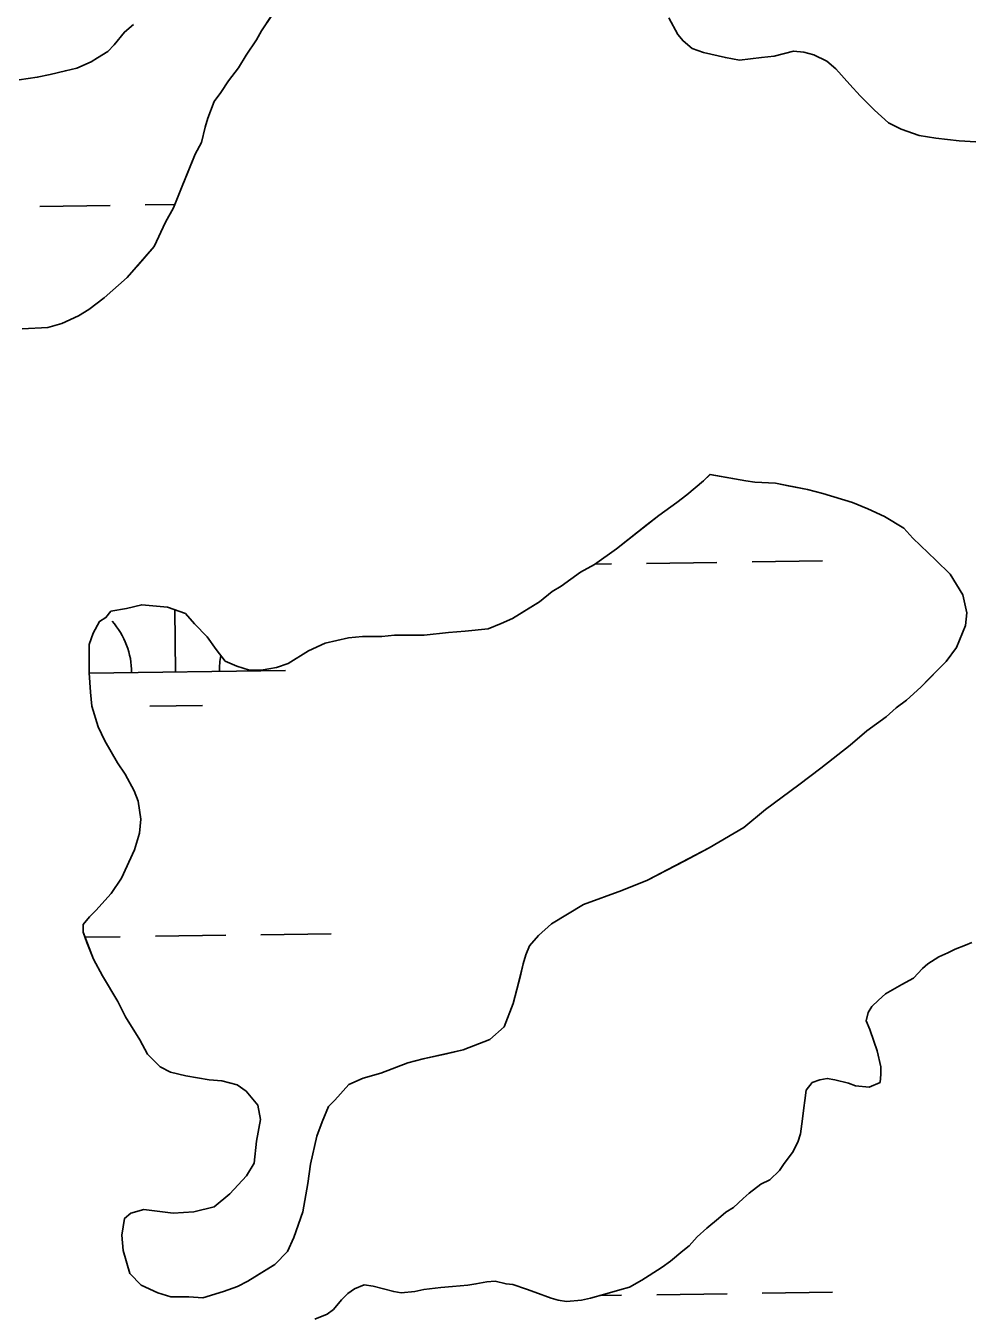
# Model space of a CAD drawing. Extents: x 3767014 to 3805179, y 361544 to 387384.
# Drawn here: x 3772702 to 3773131, y 379893 to 380479 of the extents above; entities that cross this region are included whole.
import ezdxf

# ---------------------------------------------------------------- set-up
doc = ezdxf.new("R2010")
doc.units = 0
doc.layers.add('V-TOPO-SHOR', color=7, linetype='Continuous')
doc.layers.add('V-WETL-SWMP', color=7, linetype='Continuous')

msp = doc.modelspace()

# ---------------------------------------------------------------- linework, layer by layer
at = {"layer": 'V-TOPO-SHOR'}
for points in [[(3772700.194, 380341.441), (3772711.874, 380342.039), (3772718.295, 380343.799), (3772725.882, 380347.313), (3772730.552, 380350.238), (3772737.552, 380355.501), (3772748.052, 380364.856), (3772752.717, 380370.12), (3772760.299, 380378.887), (3772765.54, 380389.989), (3772769.036, 380396.418), (3772773.111, 380406.349), (3772775.442, 380412.192), (3772778.934, 380420.955), (3772781.846, 380426.214), (3772783.591, 380433.225), (3772784.752, 380437.312), (3772787.664, 380444.908), (3772790.579, 380448.998), (3772794.077, 380454.26), (3772798.742, 380460.105), (3772802.238, 380465.947), (3772806.901, 380472.962), (3772809.232, 380477.052), (3772813.895, 380484.064)], [(3772750.831, 380479.901), (3772746.749, 380476.392), (3772742.084, 380470.547), (3772739.168, 380467.625), (3772734.5, 380464.698), (3772731.582, 380462.943), (3772725.161, 380460.014), (3772719.908, 380458.841), (3772712.902, 380457.082), (3772707.063, 380455.906), (3772698.89, 380454.729)], [(3772994.598, 380482.905), (3772998.694, 380475.317), (3773001.033, 380472.401), (3773005.125, 380468.903), (3773010.384, 380467.156), (3773020.313, 380464.831), (3773026.74, 380463.672), (3773036.664, 380464.852), (3773042.503, 380465.444), (3773051.26, 380467.791), (3773055.934, 380467.211), (3773060.605, 380466.05), (3773066.448, 380463.136), (3773070.54, 380459.638), (3773076.973, 380452.638), (3773081.651, 380447.389), (3773088.083, 380440.972), (3773094.512, 380435.139), (3773100.355, 380432.227), (3773108.535, 380429.319), (3773116.129, 380428.16), (3773126.641, 380427.005), (3773134.233, 380426.429)], [(3773013.278, 380275.25), (3773010.362, 380272.325), (3773002.778, 380265.893), (3772998.111, 380262.382), (3772989.943, 380256.533), (3772984.692, 380252.439), (3772975.941, 380245.421), (3772970.69, 380241.327), (3772960.772, 380234.308), (3772954.353, 380230.796), (3772945.6, 380224.361), (3772941.516, 380222.02), (3772935.682, 380217.343), (3772931.014, 380214.416), (3772923.428, 380209.737), (3772918.175, 380207.394), (3772912.338, 380205.051), (3772901.828, 380203.869), (3772894.238, 380203.277), (3772883.144, 380202.095), (3772869.713, 380202.079), (3772863.875, 380201.487), (3772855.115, 380201.479), (3772848.693, 380200.885), (3772838.182, 380198.536), (3772830.597, 380195.024), (3772821.26, 380189.175), (3772816.007, 380187.415), (3772809, 380186.24), (3772803.743, 380186.234), (3772797.902, 380187.977), (3772792.643, 380190.307), (3772788.549, 380195.556), (3772784.455, 380201.393), (3772778.608, 380207.226), (3772774.514, 380211.891), (3772766.336, 380214.801), (3772754.657, 380215.954), (3772747.651, 380214.195), (3772740.644, 380213.017), (3772738.312, 380210.097), (3772735.393, 380208.34), (3772732.481, 380203.081), (3772730.734, 380197.823), (3772730.744, 380190.231), (3772730.75, 380184.976), (3772731.344, 380176.217), (3772731.936, 380169.794), (3772734.869, 380160.456), (3772737.796, 380154.035), (3772743.647, 380144.115), (3772747.159, 380138.863), (3772751.255, 380131.278), (3772753.012, 380126.606), (3772754.19, 380118.433), (3772753.614, 380112.008), (3772751.288, 380104.414), (3772745.463, 380091.561), (3772740.8, 380084.546), (3772733.802, 380076.946), (3772730.886, 380074.024), (3772727.969, 380070.516), (3772727.973, 380067.013), (3772729.733, 380062.342), (3772732.661, 380054.754), (3772736.757, 380047.168), (3772743.78, 380035.499), (3772747.29, 380028.495), (3772753.729, 380017.99), (3772757.239, 380011.572), (3772763.086, 380005.739), (3772767.76, 380003.409), (3772774.77, 380001.666), (3772785.283, 379999.925), (3772791.123, 379999.35), (3772798.134, 379997.607), (3772802.226, 379994.69), (3772807.489, 379988.274), (3772808.665, 379981.851), (3772806.924, 379971.923), (3772805.769, 379961.994), (3772802.271, 379956.149), (3772794.689, 379947.965), (3772787.689, 379942.116), (3772778.348, 379939.769), (3772769.005, 379939.175), (3772755.572, 379940.91), (3772749.735, 379939.151), (3772746.819, 379936.812), (3772745.66, 379929.22), (3772746.252, 379922.212), (3772749.184, 379911.705), (3772754.448, 379906.454), (3772762.044, 379902.96), (3772767.885, 379901.216), (3772776.06, 379901.226), (3772782.485, 379900.65), (3772791.824, 379903.581), (3772798.244, 379905.924), (3772802.914, 379908.267), (3772810.5, 379912.947)], [(3772810.5, 379912.947), (3772815.167, 379915.871), (3772821, 379921.718), (3772823.912, 379928.147), (3772827.985, 379939.831), (3772830.306, 379952.68), (3772831.463, 379961.441), (3772834.367, 379974.292), (3772836.696, 379980.719), (3772839.608, 379987.729), (3772842.522, 379990.652), (3772848.938, 379997.668), (3772855.359, 380000.595), (3772863.53, 380002.942), (3772875.788, 380007.628), (3772882.794, 380009.389), (3772893.302, 380011.738), (3772900.89, 380013.497), (3772913.149, 380018.183), (3772919.566, 380024.032), (3772923.639, 380034.549), (3772925.384, 380040.973), (3772927.127, 380047.983), (3772928.29, 380052.657), (3772929.454, 380056.745), (3772931.2, 380060.835), (3772935.282, 380065.512), (3772941.115, 380070.776), (3772955.705, 380079.551), (3772973.215, 380085.996), (3772984.889, 380090.682), (3773001.813, 380099.462), (3773012.901, 380105.315), (3773028.657, 380114.679), (3773038.573, 380122.864), (3773053.743, 380133.979), (3773063.661, 380141.581), (3773077.08, 380152.11), (3773084.663, 380158.543), (3773093.414, 380164.978), (3773098.082, 380169.069), (3773102.749, 380172.58), (3773109.166, 380178.427), (3773113.249, 380182.521), (3773120.831, 380190.121), (3773125.494, 380196.549), (3773129.57, 380206.482), (3773130.147, 380212.321), (3773128.384, 380220.497), (3773122.535, 380229.832), (3773116.102, 380236.248), (3773105.58, 380246.162), (3773101.488, 380250.83), (3773092.72, 380256.075), (3773085.124, 380259.568), (3773078.114, 380262.481), (3773064.679, 380266.55), (3773057.669, 380268.295), (3773048.907, 380270.036), (3773043.066, 380271.197), (3773033.721, 380271.77), (3773029.634, 380272.348), (3773013.278, 380275.25)], [(3773132.386, 380062.35), (3773129.58, 380061.099), (3773124.904, 380059.223), (3773121.474, 380057.658), (3773117.421, 380055.782), (3773112.434, 380052.657), (3773109.942, 380050.47), (3773105.893, 380046.099), (3773100.595, 380043.285), (3773093.113, 380038.909), (3773089.996, 380036.099), (3773086.881, 380033.287), (3773085.325, 380030.477), (3773084.395, 380026.733), (3773085.958, 380022.68), (3773087.836, 380017.38), (3773089.4, 380013.016), (3773090.969, 380005.844), (3773090.973, 380002.411), (3773090.666, 379998.67), (3773085.677, 379996.478), (3773079.439, 379997.097), (3773076.318, 379998.34), (3773070.077, 379999.89), (3773066.647, 380000.511), (3773063.217, 379999.882), (3773059.786, 379998.631), (3773056.983, 379995.196), (3773056.364, 379990.517), (3773056.059, 379987.086), (3773055.44, 379982.093), (3773054.513, 379975.23), (3773053.269, 379971.487), (3773050.779, 379966.805), (3773047.044, 379961.81), (3773044.862, 379958.689), (3773040.5, 379954.316), (3773036.449, 379952.438), (3773031.151, 379948.379), (3773028.347, 379945.878), (3773023.985, 379941.819), (3773020.557, 379939.632), (3773017.128, 379936.82), (3773011.83, 379932.448), (3773007.47, 379928.386), (3773003.73, 379924.327), (3773000.927, 379922.14), (3772995.317, 379917.454), (3772991.578, 379914.642), (3772985.657, 379910.892), (3772982.228, 379908.705), (3772976.617, 379905.58), (3772972.253, 379904.326), (3772965.392, 379902.446), (3772958.844, 379900.566), (3772954.789, 379899.626), (3772947.929, 379898.994), (3772944.185, 379899.612), (3772941.066, 379900.546), (3772933.576, 379903.343), (3772929.83, 379904.587), (3772923.59, 379906.764), (3772920.471, 379907.071), (3772915.478, 379908.312), (3772911.736, 379907.997), (3772906.745, 379907.054), (3772903.004, 379906.426), (3772896.143, 379905.795), (3772890.841, 379905.475), (3772883.044, 379904.529), (3772878.991, 379903.589), (3772872.753, 379902.958), (3772869.32, 379903.579), (3772864.64, 379904.82), (3772859.961, 379906.061), (3772855.904, 379906.682), (3772851.539, 379904.804), (3772848.422, 379902.616), (3772845.619, 379899.807), (3772841.881, 379895.434), (3772839.077, 379893.249)], [(3772839.077, 379893.249), (3772833.466, 379891.058)]]:
    msp.add_lwpolyline(points, dxfattribs=at)
at = {"layer": 'V-WETL-SWMP'}
for p, q in [((3772998.695, 380475.318), (3772994.598, 380482.904)), ((3773001.034, 380472.401), (3772998.695, 380475.318)), ((3773005.126, 380468.902), (3773001.034, 380472.401)), ((3773010.384, 380467.156), (3773005.126, 380468.902)), ((3773020.314, 380464.832), (3773010.384, 380467.156)), ((3773051.26, 380467.79), (3773042.504, 380465.443)), ((3773055.933, 380467.211), (3773051.26, 380467.79)), ((3773060.606, 380466.049), (3773055.933, 380467.211)), ((3773026.739, 380463.672), (3773020.314, 380464.832)), ((3773036.665, 380464.852), (3773026.739, 380463.672)), ((3773042.504, 380465.443), (3773036.665, 380464.852)), ((3773066.449, 380463.136), (3773060.606, 380466.049)), ((3773070.541, 380459.638), (3773066.449, 380463.136)), ((3773076.973, 380452.638), (3773070.541, 380459.638)), ((3773081.651, 380447.388), (3773076.973, 380452.638)), ((3773088.083, 380440.972), (3773081.651, 380447.388)), ((3773094.513, 380435.14), (3773088.083, 380440.972)), ((3773100.356, 380432.228), (3773094.513, 380435.14)), ((3773108.535, 380429.318), (3773100.356, 380432.228)), ((3773116.128, 380428.159), (3773108.535, 380429.318)), ((3773126.641, 380427.004), (3773116.128, 380428.159)), ((3773134.233, 380426.429), (3773126.641, 380427.004)), ((3772708.261, 380397.121), (3772740.258, 380397.565)), ((3772756.256, 380397.788), (3772769.675, 380397.974)), ((3772960.96, 380234.441), (3772968.452, 380234.545)), ((3772984.45, 380234.768), (3773016.447, 380235.212)), ((3773032.446, 380235.434), (3773064.443, 380235.879)), ((3772770.052, 380185.355), (3772769.659, 380213.619)), ((3772730.762, 380184.809), (3772820.047, 380186.049)), ((3772758.268, 380169.759), (3772782.265, 380170.092)), ((3772728.858, 380064.7), (3772744.878, 380064.923)), ((3772760.877, 380065.145), (3772792.874, 380065.589)), ((3772808.872, 380065.812), (3772840.869, 380066.256)), ((3773129.58, 380061.099), (3773132.386, 380062.35)), ((3773117.422, 380055.782), (3773121.475, 380057.658)), ((3773121.475, 380057.658), (3773124.904, 380059.222)), ((3773124.904, 380059.222), (3773129.58, 380061.099)), ((3773105.893, 380046.099), (3773109.942, 380050.47)), ((3773109.942, 380050.47), (3773112.435, 380052.657)), ((3773112.435, 380052.657), (3773117.422, 380055.782)), ((3773100.594, 380043.285), (3773105.893, 380046.099)), ((3773089.997, 380036.098), (3773093.113, 380038.909)), ((3773093.113, 380038.909), (3773100.594, 380043.285)), ((3773085.325, 380030.478), (3773086.881, 380033.287)), ((3773086.881, 380033.287), (3773089.997, 380036.098)), ((3773084.394, 380026.734), (3773085.325, 380030.478)), ((3773085.958, 380022.681), (3773084.394, 380026.734)), ((3773087.836, 380017.38), (3773085.958, 380022.681)), ((3773089.401, 380013.015), (3773087.836, 380017.38)), ((3773090.969, 380005.843), (3773089.401, 380013.015)), ((3773090.974, 380002.412), (3773090.969, 380005.843)), ((3773056.983, 379995.197), (3773059.787, 379998.631)), ((3773059.787, 379998.631), (3773063.216, 379999.883)), ((3773063.216, 379999.883), (3773066.646, 380000.511)), ((3773066.646, 380000.511), (3773070.078, 379999.891)), ((3773070.078, 379999.891), (3773076.318, 379998.339)), ((3773076.318, 379998.339), (3773079.439, 379997.096)), ((3773085.678, 379996.479), (3773090.666, 379998.669)), ((3773090.666, 379998.669), (3773090.974, 380002.412)), ((3773056.365, 379990.517), (3773056.983, 379995.197)), ((3773079.439, 379997.096), (3773085.678, 379996.479)), ((3773055.44, 379982.094), (3773056.058, 379987.086)), ((3773056.058, 379987.086), (3773056.365, 379990.517)), ((3773054.512, 379975.231), (3773055.44, 379982.094)), ((3773053.269, 379971.487), (3773054.512, 379975.231)), ((3773050.779, 379966.805), (3773053.269, 379971.487)), ((3773047.043, 379961.81), (3773050.779, 379966.805)), ((3773040.501, 379954.316), (3773044.863, 379958.688)), ((3773044.863, 379958.688), (3773047.043, 379961.81)), ((3773031.151, 379948.378), (3773036.449, 379952.439)), ((3773036.449, 379952.439), (3773040.501, 379954.316)), ((3773023.985, 379941.819), (3773028.347, 379945.879)), ((3773028.347, 379945.879), (3773031.151, 379948.378)), ((3773017.129, 379936.82), (3773020.556, 379939.631)), ((3773020.556, 379939.631), (3773023.985, 379941.819)), ((3773011.831, 379932.447), (3773017.129, 379936.82)), ((3773003.731, 379924.327), (3773007.47, 379928.387)), ((3773007.47, 379928.387), (3773011.831, 379932.447)), ((3772995.318, 379917.455), (3773000.927, 379922.14)), ((3773000.927, 379922.14), (3773003.731, 379924.327)), ((3772991.578, 379914.643), (3772995.318, 379917.455)), ((3772982.228, 379908.705), (3772985.657, 379910.893)), ((3772985.657, 379910.893), (3772991.578, 379914.643)), ((3772848.423, 379902.617), (3772851.54, 379904.804)), ((3772851.54, 379904.804), (3772855.904, 379906.681)), ((3772855.904, 379906.681), (3772859.96, 379906.062)), ((3772859.96, 379906.062), (3772864.64, 379904.82)), ((3772864.64, 379904.82), (3772869.32, 379903.578)), ((3772878.99, 379903.589), (3772883.044, 379904.53)), ((3772883.044, 379904.53), (3772890.84, 379905.475)), ((3772890.84, 379905.475), (3772896.143, 379905.794)), ((3772896.143, 379905.794), (3772903.004, 379906.426)), ((3772903.004, 379906.426), (3772906.746, 379907.054)), ((3772906.746, 379907.054), (3772911.736, 379907.996)), ((3772911.736, 379907.996), (3772915.478, 379908.312)), ((3772915.478, 379908.312), (3772920.471, 379907.071)), ((3772920.471, 379907.071), (3772923.59, 379906.763)), ((3772923.59, 379906.763), (3772929.831, 379904.587)), ((3772929.831, 379904.587), (3772933.576, 379903.344)), ((3772965.392, 379902.446), (3772972.252, 379904.326)), ((3772972.252, 379904.326), (3772976.617, 379905.579)), ((3772976.617, 379905.579), (3772982.228, 379908.705)), ((3772841.882, 379895.435), (3772845.619, 379899.806)), ((3772845.619, 379899.806), (3772848.423, 379902.617)), ((3772869.32, 379903.578), (3772872.752, 379902.958)), ((3772872.752, 379902.958), (3772878.99, 379903.589)), ((3772933.576, 379903.344), (3772941.065, 379900.545)), ((3772941.065, 379900.545), (3772944.185, 379899.613)), ((3772944.185, 379899.613), (3772947.929, 379898.994)), ((3772947.929, 379898.994), (3772954.79, 379899.626)), ((3772954.79, 379899.626), (3772958.844, 379900.567)), ((3772958.844, 379900.567), (3772965.392, 379902.446)), ((3772963.011, 379901.763), (3772973.073, 379901.902)), ((3772989.071, 379902.125), (3773021.068, 379902.569)), ((3773037.067, 379902.791), (3773069.064, 379903.236)), ((3772839.077, 379893.248), (3772841.882, 379895.435))]:
    msp.add_line(p, q, dxfattribs=at)
for points in [[(3772823.221, 380498.092), (3772809.232, 380477.052), (3772806.901, 380472.961), (3772802.238, 380465.948), (3772798.741, 380460.104), (3772794.076, 380454.259), (3772790.579, 380448.999), (3772787.664, 380444.908), (3772784.753, 380437.313), (3772783.59, 380433.224), (3772781.847, 380426.214), (3772778.934, 380420.955), (3772773.112, 380406.349), (3772769.036, 380396.417), (3772765.54, 380389.989), (3772760.298, 380378.887), (3772748.052, 380364.857), (3772737.552, 380355.501), (3772730.551, 380350.237)], [(3772698.89, 380454.728), (3772707.064, 380455.906), (3772712.902, 380457.081), (3772719.908, 380458.841), (3772725.162, 380460.015), (3772731.582, 380462.943), (3772734.5, 380464.698), (3772739.168, 380467.624), (3772742.084, 380470.547), (3772746.749, 380476.392), (3772750.832, 380479.901)], [(3772730.551, 380350.237), (3772725.882, 380347.312), (3772718.295, 380343.799), (3772711.874, 380342.039), (3772700.195, 380341.441)], [(3772753.614, 380112.009), (3772754.19, 380118.433), (3772753.012, 380126.607), (3772751.255, 380131.277), (3772747.158, 380138.863), (3772743.647, 380144.114), (3772737.796, 380154.035), (3772734.868, 380160.455), (3772731.937, 380169.795), (3772731.345, 380176.217), (3772730.751, 380184.976), (3772730.735, 380197.823), (3772732.481, 380203.081), (3772735.394, 380208.34), (3772738.312, 380210.096), (3772740.644, 380213.018), (3772747.65, 380214.195), (3772754.656, 380215.955), (3772766.336, 380214.801), (3772774.515, 380211.891), (3772778.609, 380207.225), (3772784.455, 380201.392), (3772788.55, 380195.557), (3772792.644, 380190.307), (3772797.903, 380187.977), (3772803.744, 380186.233), (3772809, 380186.239), (3772816.006, 380187.415), (3772821.26, 380189.174), (3772830.596, 380195.024), (3772838.183, 380198.537), (3772848.692, 380200.886), (3772855.115, 380201.478), (3772863.874, 380201.488), (3772869.713, 380202.079), (3772883.144, 380202.096), (3772894.238, 380203.277), (3772901.829, 380203.87), (3772912.338, 380205.051), (3772918.175, 380207.394), (3772923.428, 380209.736), (3772935.682, 380217.342), (3772941.516, 380222.021), (3772945.601, 380224.362), (3772954.353, 380230.796), (3772960.772, 380234.308), (3772970.691, 380241.327), (3772989.943, 380256.534), (3772998.111, 380262.383), (3773002.779, 380265.892), (3773010.362, 380272.325), (3773013.279, 380275.249), (3773029.633, 380272.349), (3773033.722, 380271.77), (3773043.066, 380271.197), (3773057.668, 380268.295), (3773064.678, 380266.551), (3773078.114, 380262.48), (3773085.125, 380259.569), (3773092.721, 380256.074), (3773101.487, 380250.829), (3773105.58, 380246.162), (3773116.103, 380236.248), (3773122.535, 380229.832), (3773128.385, 380220.496), (3773130.147, 380212.322), (3773129.57, 380206.482), (3773125.495, 380196.55), (3773120.831, 380190.121), (3773109.166, 380178.427), (3773102.749, 380172.58), (3773098.082, 380169.07), (3773093.415, 380164.977), (3773084.663, 380158.543), (3773077.08, 380152.11), (3773063.661, 380141.582), (3773053.743, 380133.979), (3773038.574, 380122.865), (3773028.656, 380114.678), (3773012.901, 380105.315), (3772984.888, 380090.682), (3772973.215, 380085.997), (3772955.704, 380079.552), (3772941.115, 380070.775), (3772935.282, 380065.512), (3772931.2, 380060.835), (3772929.453, 380056.745), (3772928.29, 380052.656), (3772925.384, 380040.974), (3772923.64, 380034.548), (3772919.565, 380024.032), (3772913.149, 380018.184), (3772900.891, 380013.498), (3772882.794, 380009.388), (3772875.788, 380007.628), (3772863.531, 380002.941), (3772855.358, 380000.595), (3772848.938, 379997.668), (3772842.523, 379990.652), (3772839.607, 379987.729), (3772836.695, 379980.718)], [(3772836.695, 379980.718), (3772834.367, 379974.292), (3772831.463, 379961.441), (3772830.306, 379952.68), (3772827.986, 379939.83), (3772823.912, 379928.146), (3772821, 379921.719), (3772815.167, 379915.872), (3772802.913, 379908.266), (3772798.245, 379905.924), (3772791.824, 379903.581), (3772782.484, 379900.65), (3772776.06, 379901.226), (3772767.884, 379901.216), (3772762.043, 379902.961), (3772754.447, 379906.455), (3772749.185, 379911.705), (3772746.252, 379922.212), (3772745.66, 379929.219), (3772746.819, 379936.812), (3772749.735, 379939.151), (3772755.573, 379940.91), (3772769.006, 379939.175), (3772778.349, 379939.77), (3772787.689, 379942.117), (3772794.69, 379947.965), (3772802.271, 379956.15), (3772805.768, 379961.994), (3772806.924, 379971.923), (3772808.664, 379981.852), (3772807.488, 379988.274), (3772802.225, 379994.691), (3772798.133, 379997.606), (3772791.124, 379999.35), (3772785.283, 379999.926), (3772774.77, 380001.666), (3772767.76, 380003.409), (3772763.086, 380005.739), (3772757.239, 380011.572), (3772753.728, 380017.991), (3772747.291, 380028.495), (3772743.779, 380035.498), (3772736.757, 380047.169), (3772732.661, 380054.755), (3772727.974, 380067.013), (3772727.97, 380070.516), (3772730.885, 380074.024), (3772733.802, 380076.947), (3772740.8, 380084.547), (3772745.463, 380091.56), (3772751.287, 380104.414), (3772753.614, 380112.009)]]:
    msp.add_lwpolyline(points, dxfattribs=at)
for centre, start, end in [((3772714.808, 380185.062), 0.024037, 41.567696), ((3772825.283, 380186.597), 169.669289, 181.567693)]:
    msp.add_arc(centre, 35.246, start, end, dxfattribs=at)

doc.saveas('drawing.dxf')
